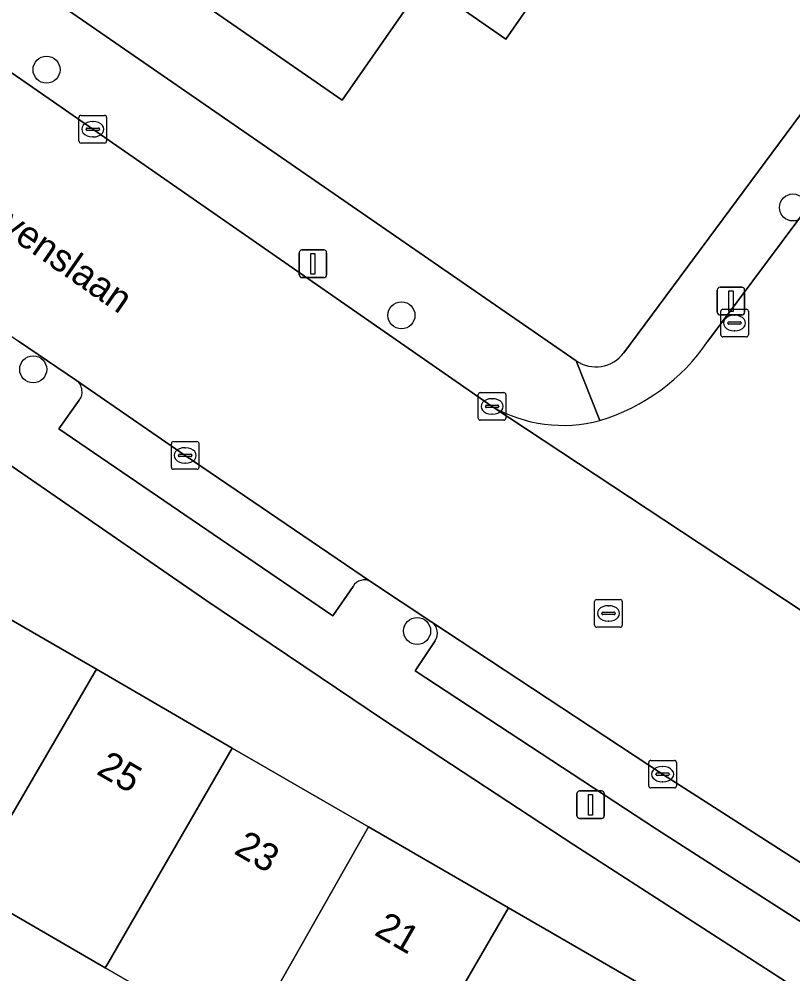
# Model space of a CAD drawing. Extents: x 160023 to 161302, y 384750 to 385707.
# Drawn here: x 160303.15 to 160331.15, y 385120.37 to 385154.93 of the extents above; entities that cross this region are included whole.
import ezdxf

# ---------------------------------------------------------------- set-up
doc = ezdxf.new("R2010")
doc.units = 0
for name, color, linetype in [('IMGEO_Boom', 7, 'Continuous'), ('IMGEO_Erf', 7, 'Continuous'), ('IMGEO_Kolk', 7, 'Continuous'), ('IMGEO_Lichtmast', 7, 'Continuous'), ('IMGEO_Openbare_ruimte_label', 7, 'Continuous'), ('IMGEO_Pand', 7, 'Continuous'), ('IMGEO_Pand_nummerreeks', 7, 'Continuous'), ('IMGEO_Parkeervlak_open', 7, 'Continuous'), ('IMGEO_Rijbaan_lokaal_gesloten', 7, 'Continuous'), ('IMGEO_Rijbaan_lokaal_open', 7, 'Continuous'), ('IMGEO_Rioolput', 7, 'Continuous'), ('IMGEO_Voetpad_open', 7, 'Continuous')]:
    doc.layers.add(name, color=color, linetype=linetype)

msp = doc.modelspace()

# ---------------------------------------------------------------- linework, layer by layer
at = {"layer": 'IMGEO_Boom'}
for centre in [(160304.143, 385153.096), (160331.154, 385148.11), (160316.986, 385144.206), (160303.66, 385142.252), (160317.553, 385132.783)]:
    msp.add_circle(centre, 0.489, dxfattribs=at)
at = {"layer": 'IMGEO_Erf'}
for points in [[(160325.028, 385142.851), (160374.618, 385209.767)], [(160287.026, 385167.6), (160323.304, 385142.564)], [(160322.429, 385156.597), (160320.768, 385154.206), (160317.81, 385156.259), (160314.845, 385151.989), (160309.591, 385155.637)], [(160331.075, 385119.978), (160323.23, 385125.041), (160316.405, 385129.52), (160309.902, 385133.903), (160297.312, 385142.585), (160293.095, 385145.525), (160266.916, 385041.926)], [(160311.258, 385117.706), (160306.266, 385120.593), (160301.325, 385123.45), (160296.428, 385126.282), (160291.497, 385129.134), (160293.724, 385132.985), (160292.625, 385133.621), (160294.575, 385136.985), (160295.388, 385136.515), (160295.818, 385137.258), (160300.999, 385134.259), (160305.945, 385131.396), (160310.866, 385128.548), (160315.794, 385125.695), (160320.863, 385122.761), (160325.8, 385119.903)]]:
    msp.add_lwpolyline(points, dxfattribs=at)
msp.add_arc((160324.018, 385143.599), 1.257, 235.4256, 323.4775, dxfattribs=at)
at = {"layer": 'IMGEO_Kolk'}
for p, q in [((160305.317, 385150.516), (160305.317, 385151.368)), ((160305.392, 385151.442), (160306.244, 385151.442)), ((160305.805, 385151.222), (160305.83, 385151.222)), ((160306.318, 385151.368), (160306.318, 385150.516)), ((160305.576, 385150.936), (160305.576, 385150.948)), ((160306.014, 385150.899), (160305.616, 385150.899)), ((160305.619, 385150.985), (160306.017, 385150.985)), ((160306.06, 385150.948), (160306.06, 385150.936)), ((160306.244, 385150.442), (160305.392, 385150.442)), ((160305.828, 385150.662), (160305.803, 385150.662)), ((160328.54, 385143.501), (160328.54, 385144.353)), ((160328.615, 385144.427), (160329.467, 385144.427)), ((160329.541, 385144.353), (160329.541, 385143.501)), ((160328.799, 385143.921), (160328.799, 385143.933)), ((160329.237, 385143.884), (160328.839, 385143.884)), ((160328.842, 385143.97), (160329.24, 385143.97)), ((160329.028, 385144.207), (160329.053, 385144.207)), ((160329.283, 385143.933), (160329.283, 385143.921)), ((160329.051, 385143.647), (160329.026, 385143.647)), ((160329.467, 385143.427), (160328.615, 385143.427)), ((160319.765, 385140.484), (160319.765, 385141.336)), ((160319.84, 385141.41), (160320.692, 385141.41)), ((160320.253, 385141.19), (160320.278, 385141.19)), ((160320.766, 385141.336), (160320.766, 385140.484)), ((160320.024, 385140.904), (160320.024, 385140.916)), ((160320.462, 385140.867), (160320.064, 385140.867)), ((160320.067, 385140.953), (160320.465, 385140.953)), ((160320.508, 385140.916), (160320.508, 385140.904)), ((160320.276, 385140.63), (160320.251, 385140.63)), ((160320.692, 385140.41), (160319.84, 385140.41)), ((160308.659, 385138.709), (160308.659, 385139.561)), ((160308.734, 385139.635), (160309.586, 385139.635)), ((160309.147, 385139.415), (160309.172, 385139.415)), ((160309.66, 385139.561), (160309.66, 385138.709)), ((160308.918, 385139.129), (160308.918, 385139.141)), ((160309.356, 385139.092), (160308.958, 385139.092)), ((160308.961, 385139.178), (160309.359, 385139.178)), ((160309.402, 385139.141), (160309.402, 385139.129)), ((160309.17, 385138.855), (160309.145, 385138.855)), ((160309.586, 385138.635), (160308.734, 385138.635)), ((160325.937, 385127.175), (160325.937, 385128.027)), ((160326.012, 385128.101), (160326.864, 385128.101)), ((160326.938, 385128.027), (160326.938, 385127.175)), ((160326.239, 385127.644), (160326.637, 385127.644)), ((160326.425, 385127.881), (160326.45, 385127.881)), ((160326.196, 385127.595), (160326.196, 385127.607)), ((160326.634, 385127.558), (160326.236, 385127.558)), ((160326.448, 385127.321), (160326.423, 385127.321)), ((160326.68, 385127.607), (160326.68, 385127.595)), ((160326.864, 385127.101), (160326.012, 385127.101))]:
    msp.add_line(p, q, dxfattribs=at)
for points in [[(160305.317, 385150.516), (160305.317, 385151.368)], [(160305.392, 385151.442), (160306.244, 385151.442)], [(160306.318, 385151.368), (160306.318, 385150.516)], [(160306.244, 385150.442), (160305.392, 385150.442)], [(160328.54, 385143.501), (160328.54, 385144.353)], [(160328.615, 385144.427), (160329.467, 385144.427)], [(160329.541, 385144.353), (160329.541, 385143.501)], [(160329.467, 385143.427), (160328.615, 385143.427)], [(160319.765, 385140.484), (160319.765, 385141.336)], [(160319.84, 385141.41), (160320.692, 385141.41)], [(160320.766, 385141.336), (160320.766, 385140.484)], [(160320.692, 385140.41), (160319.84, 385140.41)], [(160308.659, 385138.709), (160308.659, 385139.561)], [(160308.734, 385139.635), (160309.586, 385139.635)], [(160309.66, 385139.561), (160309.66, 385138.709)], [(160309.586, 385138.635), (160308.734, 385138.635)], [(160325.937, 385127.175), (160325.937, 385128.027)], [(160326.012, 385128.101), (160326.864, 385128.101)], [(160326.938, 385128.027), (160326.938, 385127.175)], [(160326.864, 385127.101), (160326.012, 385127.101)]]:
    msp.add_lwpolyline(points, dxfattribs=at)
for centre, radius, start, end in [((160305.394, 385151.366), 0.0765, 91.552, 178.448), ((160305.394, 385151.366), 0.0765, 91.552, 178.448), ((160306.242, 385151.366), 0.0765, 1.552, 88.448), ((160306.242, 385151.366), 0.0765, 1.552, 88.448), ((160305.616, 385150.945), 0.0403, 85.8775, 175.7526), ((160305.613, 385150.935), 0.0366, 178.938, 274.7102), ((160306.017, 385150.942), 0.043, 264.8664, 352.4533), ((160306.021, 385150.947), 0.0386, 1.7309, 96.639), ((160305.394, 385150.518), 0.0765, 181.552, 268.448), ((160305.394, 385150.518), 0.0765, 181.552, 268.448), ((160306.242, 385150.518), 0.0765, 271.552, 358.448), ((160306.242, 385150.518), 0.0765, 271.552, 358.448), ((160328.617, 385144.351), 0.0765, 91.552, 178.448), ((160328.617, 385144.351), 0.0765, 91.552, 178.448), ((160329.465, 385144.351), 0.0765, 1.552, 88.448), ((160329.465, 385144.351), 0.0765, 1.552, 88.448), ((160328.839, 385143.93), 0.0403, 85.8775, 175.7526), ((160328.836, 385143.92), 0.0366, 178.938, 274.7102), ((160329.24, 385143.927), 0.043, 264.8664, 352.4533), ((160329.244, 385143.932), 0.0386, 1.7309, 96.639), ((160328.617, 385143.503), 0.0765, 181.552, 268.448), ((160328.617, 385143.503), 0.0765, 181.552, 268.448), ((160329.465, 385143.503), 0.0765, 271.552, 358.448), ((160329.465, 385143.503), 0.0765, 271.552, 358.448), ((160319.842, 385141.334), 0.0765, 91.552, 178.448), ((160319.842, 385141.334), 0.0765, 91.552, 178.448), ((160320.69, 385141.334), 0.0765, 1.552, 88.448), ((160320.69, 385141.334), 0.0765, 1.552, 88.448), ((160320.064, 385140.913), 0.0403, 85.8775, 175.7526), ((160320.061, 385140.903), 0.0366, 178.938, 274.7102), ((160320.465, 385140.91), 0.043, 264.8664, 352.4533), ((160320.469, 385140.915), 0.0386, 1.7309, 96.639), ((160319.842, 385140.486), 0.0765, 181.552, 268.448), ((160319.842, 385140.486), 0.0765, 181.552, 268.448), ((160320.69, 385140.486), 0.0765, 271.552, 358.448), ((160320.69, 385140.486), 0.0765, 271.552, 358.448), ((160308.736, 385139.559), 0.0765, 91.552, 178.448), ((160308.736, 385139.559), 0.0765, 91.552, 178.448), ((160309.584, 385139.559), 0.0765, 1.552, 88.448), ((160309.584, 385139.559), 0.0765, 1.552, 88.448), ((160308.958, 385139.138), 0.0403, 85.8775, 175.7526), ((160308.955, 385139.128), 0.0366, 178.938, 274.7102), ((160309.359, 385139.135), 0.043, 264.8664, 352.4533), ((160309.363, 385139.14), 0.0386, 1.7309, 96.639), ((160308.736, 385138.711), 0.0765, 181.552, 268.448), ((160308.736, 385138.711), 0.0765, 181.552, 268.448), ((160309.584, 385138.711), 0.0765, 271.552, 358.448), ((160309.584, 385138.711), 0.0765, 271.552, 358.448), ((160326.014, 385128.025), 0.0765, 91.552, 178.448), ((160326.014, 385128.025), 0.0765, 91.552, 178.448), ((160326.862, 385128.025), 0.0765, 1.552, 88.448), ((160326.862, 385128.025), 0.0765, 1.552, 88.448), ((160326.236, 385127.604), 0.0403, 85.8775, 175.7526), ((160326.641, 385127.606), 0.0386, 1.7309, 96.639), ((160326.233, 385127.594), 0.0366, 178.938, 274.7102), ((160326.637, 385127.601), 0.043, 264.8664, 352.4533), ((160326.014, 385127.177), 0.0765, 181.552, 268.448), ((160326.014, 385127.177), 0.0765, 181.552, 268.448), ((160326.862, 385127.177), 0.0765, 271.552, 358.448), ((160326.862, 385127.177), 0.0765, 271.552, 358.448)]:
    msp.add_arc(centre, radius, start, end, dxfattribs=at)
for centre, major_axis, ratio, start_param, end_param in [((160305.804, 385150.942), (-0.387, 0.002), 0.722429, 4.712389, 7.853982), ((160305.829, 385150.942), (-0.39, 0.002), 0.717154, 1.570796, 4.712389), ((160329.027, 385143.927), (-0.387, 0.002), 0.722429, 4.712389, 7.853982), ((160329.052, 385143.927), (-0.39, 0.002), 0.717154, 1.570796, 4.712389), ((160320.252, 385140.91), (-0.387, 0.002), 0.722429, 4.712389, 7.853982), ((160320.277, 385140.91), (-0.39, 0.002), 0.717154, 1.570796, 4.712389), ((160309.146, 385139.135), (-0.387, 0.002), 0.722429, 4.712389, 7.853982), ((160309.171, 385139.135), (-0.39, 0.002), 0.717154, 1.570796, 4.712389), ((160326.424, 385127.601), (-0.387, 0.002), 0.722429, 4.712389, 7.853982), ((160326.449, 385127.601), (-0.39, 0.002), 0.717154, 1.570796, 4.712389)]:
    msp.add_ellipse(centre, major_axis=major_axis, ratio=ratio, start_param=start_param, end_param=end_param, dxfattribs=at)
at = {"layer": 'IMGEO_Lichtmast'}
for p, q in [((160313.287, 385145.673), (160313.287, 385146.473)), ((160313.287, 385146.473), (160313.287, 385145.673)), ((160313.387, 385146.573), (160314.177, 385146.573)), ((160314.177, 385146.573), (160313.387, 385146.573)), ((160314.277, 385146.473), (160314.277, 385145.673)), ((160314.277, 385145.673), (160314.277, 385146.473)), ((160314.177, 385145.573), (160313.387, 385145.573)), ((160313.387, 385145.573), (160314.177, 385145.573)), ((160328.416, 385144.321), (160328.416, 385145.121)), ((160328.416, 385145.121), (160328.416, 385144.321)), ((160328.516, 385145.221), (160329.306, 385145.221)), ((160329.306, 385145.221), (160328.516, 385145.221)), ((160329.406, 385145.121), (160329.406, 385144.321)), ((160329.406, 385144.321), (160329.406, 385145.121)), ((160329.306, 385144.221), (160328.516, 385144.221)), ((160328.516, 385144.221), (160329.306, 385144.221)), ((160323.435, 385126.996), (160324.225, 385126.996)), ((160324.225, 385126.996), (160323.435, 385126.996)), ((160323.335, 385126.096), (160323.335, 385126.896)), ((160323.335, 385126.896), (160323.335, 385126.096)), ((160324.325, 385126.896), (160324.325, 385126.096)), ((160324.325, 385126.096), (160324.325, 385126.896)), ((160324.225, 385125.996), (160323.435, 385125.996)), ((160323.435, 385125.996), (160324.225, 385125.996))]:
    msp.add_line(p, q, dxfattribs=at)
for points in [[(160313.707, 385146.448), (160313.857, 385146.448), (160313.857, 385145.698), (160313.707, 385145.698), (160313.707, 385146.448)], [(160328.836, 385145.096), (160328.986, 385145.096), (160328.986, 385144.346), (160328.836, 385144.346), (160328.836, 385145.096)], [(160323.755, 385126.871), (160323.905, 385126.871), (160323.905, 385126.121), (160323.755, 385126.121), (160323.755, 385126.871)]]:
    msp.add_lwpolyline(points, dxfattribs=at)
for centre, start, end in [((160313.387, 385146.473), 90, 180), ((160313.387, 385146.473), 90, 180), ((160314.177, 385146.473), 0, 90), ((160314.177, 385146.473), 360, 90), ((160313.387, 385145.673), 180, 270), ((160313.387, 385145.673), 180, 270), ((160314.177, 385145.673), 270, 0), ((160314.177, 385145.673), 270, 0), ((160328.516, 385145.121), 90, 180), ((160328.516, 385145.121), 90, 180), ((160329.306, 385145.121), 0, 90), ((160329.306, 385145.121), 360, 90), ((160328.516, 385144.321), 180, 270), ((160328.516, 385144.321), 180, 270), ((160329.306, 385144.321), 270, 0), ((160329.306, 385144.321), 270, 0), ((160323.435, 385126.896), 90, 180), ((160323.435, 385126.896), 90, 180), ((160324.225, 385126.896), 0, 90), ((160324.225, 385126.896), 360, 90), ((160323.435, 385126.096), 180, 270), ((160323.435, 385126.096), 180, 270), ((160324.225, 385126.096), 270, 0), ((160324.225, 385126.096), 270, 0)]:
    msp.add_arc(centre, 0.1, start, end, dxfattribs=at)
at = {"layer": 'IMGEO_Pand'}
for points in [[(160309.591, 385155.637), (160314.845, 385151.989), (160317.81, 385156.259), (160320.768, 385154.206), (160322.429, 385156.597), (160314.216, 385162.299)], [(160296.525, 385126.449), (160296.428, 385126.282), (160301.325, 385123.45), (160301.421, 385123.615), (160305.945, 385131.396), (160300.999, 385134.259)], [(160310.866, 385128.548), (160305.945, 385131.396), (160301.421, 385123.615), (160301.325, 385123.45), (160306.266, 385120.593), (160306.36, 385120.755)], [(160315.794, 385125.695), (160310.866, 385128.548), (160306.36, 385120.755), (160306.266, 385120.593), (160311.258, 385117.706), (160311.351, 385117.866)], [(160309.619, 385114.882), (160314.601, 385111.992), (160316.25, 385114.819), (160316.341, 385114.976), (160320.863, 385122.761), (160315.794, 385125.695), (160311.351, 385117.866), (160311.258, 385117.706)], [(160316.341, 385114.976), (160316.25, 385114.819), (160321.174, 385111.972), (160321.263, 385112.126), (160325.8, 385119.903), (160320.863, 385122.761)]]:
    msp.add_lwpolyline(points, close=True, dxfattribs=at)
at = {"layer": 'IMGEO_Parkeervlak_open'}
for points in [[(160315.869, 385134.573), (160309.156, 385139.136), (160305.222, 385141.852)], [(160305.328, 385141.131), (160304.585, 385140.093), (160314.5, 385133.329), (160315.237, 385134.396)], [(160335.598, 385121.727), (160326.434, 385127.602), (160318.091, 385133.105)], [(160318.205, 385132.432), (160317.486, 385131.336), (160326.22, 385125.605), (160334.259, 385120.45), (160334.944, 385121.545)]]:
    msp.add_lwpolyline(points, dxfattribs=at)
for centre, radius, start, end in [((160304.92, 385141.439), 0.511, 322.8979, 53.8293), ((160315.642, 385134.168), 0.465, 60.7304, 150.5608), ((160317.789, 385132.708), 0.499, 326.4832, 52.7451)]:
    msp.add_arc(centre, radius, start, end, dxfattribs=at)
at = {"layer": 'IMGEO_Rijbaan_lokaal_gesloten'}
msp.add_lwpolyline([(160353.245, 385119.896), (160345.516, 385124.585), (160343.306, 385125.926), (160342.253, 385126.595), (160333.972, 385131.862), (160320.265, 385140.909), (160303.373, 385152.644), (160292.906, 385159.87), (160288.457, 385153.426), (160289.202, 385152.911), (160296.619, 385147.784), (160303.129, 385143.274), (160305.222, 385141.852), (160309.156, 385139.136), (160315.869, 385134.573), (160318.091, 385133.105), (160326.434, 385127.602), (160335.598, 385121.727), (160338.966, 385119.621)], dxfattribs=at)
at = {"layer": 'IMGEO_Rijbaan_lokaal_open'}
for points in [[(160389.791, 385226.135), (160376.256, 385207.995), (160364.435, 385192.191), (160353.385, 385177.257), (160342.6, 385162.805), (160333.448, 385150.481), (160328.079, 385143.273)], [(160320.265, 385140.909), (160333.972, 385131.862)]]:
    msp.add_lwpolyline(points, dxfattribs=at)
for centre, radius, start, end in [((160322.03, 385147.401), 7.323, 286.9587, 325.691), ((160322.84, 385145.398), 5.175, 240.1631, 284.8535)]:
    msp.add_arc(centre, radius, start, end, dxfattribs=at)
at = {"layer": 'IMGEO_Rioolput'}
for p, q in [((160323.977, 385132.993), (160323.977, 385133.845)), ((160324.052, 385133.919), (160324.904, 385133.919)), ((160324.978, 385133.845), (160324.978, 385132.993)), ((160324.465, 385133.699), (160324.49, 385133.699)), ((160324.236, 385133.413), (160324.236, 385133.425)), ((160324.674, 385133.376), (160324.276, 385133.376)), ((160324.279, 385133.462), (160324.677, 385133.462)), ((160324.72, 385133.425), (160324.72, 385133.413)), ((160324.904, 385132.919), (160324.052, 385132.919)), ((160324.488, 385133.139), (160324.463, 385133.139))]:
    msp.add_line(p, q, dxfattribs=at)
for points in [[(160323.977, 385132.993), (160323.977, 385133.845)], [(160324.052, 385133.919), (160324.904, 385133.919)], [(160324.978, 385133.845), (160324.978, 385132.993)], [(160324.904, 385132.919), (160324.052, 385132.919)]]:
    msp.add_lwpolyline(points, dxfattribs=at)
for centre, radius, start, end in [((160324.054, 385133.843), 0.0765, 91.552, 178.448), ((160324.054, 385133.843), 0.0765, 91.552, 178.448), ((160324.902, 385133.843), 0.0765, 1.552, 88.448), ((160324.902, 385133.843), 0.0765, 1.552, 88.448), ((160324.276, 385133.422), 0.0403, 85.8775, 175.7526), ((160324.273, 385133.412), 0.0366, 178.938, 274.7102), ((160324.677, 385133.419), 0.043, 264.8664, 352.4533), ((160324.681, 385133.424), 0.0386, 1.7309, 96.639), ((160324.054, 385132.995), 0.0765, 181.552, 268.448), ((160324.054, 385132.995), 0.0765, 181.552, 268.448), ((160324.902, 385132.995), 0.0765, 271.552, 358.448), ((160324.902, 385132.995), 0.0765, 271.552, 358.448)]:
    msp.add_arc(centre, radius, start, end, dxfattribs=at)
for centre, major_axis, ratio, start_param, end_param in [((160324.464, 385133.419), (-0.387, 0.002), 0.722429, 4.712389, 7.853982), ((160324.489, 385133.419), (-0.39, 0.002), 0.717154, 1.570796, 4.712389)]:
    msp.add_ellipse(centre, major_axis=major_axis, ratio=ratio, start_param=start_param, end_param=end_param, dxfattribs=at)
at = {"layer": 'IMGEO_Voetpad_open'}
for points in [[(160328.079, 385143.273), (160333.448, 385150.481), (160342.6, 385162.805), (160353.385, 385177.257), (160364.435, 385192.191), (160376.256, 385207.995), (160389.791, 385226.135)], [(160374.618, 385209.767), (160325.028, 385142.851)], [(160210.42, 385204.716), (160218.147, 385198.861), (160226.359, 385192.864), (160230.468, 385189.949), (160232.788, 385188.31), (160233.58, 385187.757), (160236.084, 385186.008), (160239.674, 385183.529), (160242.339, 385181.727), (160244.355, 385180.364), (160255.216, 385172.774), (160260.328, 385169.248), (160276.645, 385157.992), (160278.875, 385156.454), (160281.765, 385154.46), (160293.339, 385146.491), (160293.095, 385145.525), (160297.312, 385142.585), (160309.902, 385133.903), (160316.405, 385129.52), (160323.23, 385125.041), (160331.075, 385119.978)], [(160324.166, 385140.396), (160323.304, 385142.564), (160287.026, 385167.6)], [(160286.978, 385163.963), (160290.058, 385161.836), (160292.906, 385159.87), (160303.373, 385152.644), (160320.265, 385140.909)], [(160305.222, 385141.852), (160303.129, 385143.274)], [(160323.304, 385142.564), (160324.166, 385140.396)], [(160315.237, 385134.396), (160314.5, 385133.329), (160304.585, 385140.093), (160305.328, 385141.131)], [(160318.091, 385133.105), (160315.869, 385134.573)], [(160334.944, 385121.545), (160334.259, 385120.45), (160326.22, 385125.605), (160317.486, 385131.336), (160318.205, 385132.432)]]:
    msp.add_lwpolyline(points, dxfattribs=at)
for centre, radius, start, end in [((160322.03, 385147.401), 7.323, 286.9587, 325.691), ((160324.018, 385143.599), 1.257, 235.4256, 323.4775), ((160304.92, 385141.439), 0.511, 322.8979, 53.8293), ((160322.84, 385145.398), 5.175, 240.1631, 284.8535), ((160315.642, 385134.168), 0.465, 60.7304, 150.5608), ((160317.789, 385132.708), 0.499, 326.4832, 52.7451)]:
    msp.add_arc(centre, radius, start, end, dxfattribs=at)

# ---------------------------------------------------------------- texts
at = {"layer": 'IMGEO_Openbare_ruimte_label'}
msp.add_text('Mathys de Layenslaan', height=1, rotation=325.1816, dxfattribs=at).set_placement((160295.808, 385151.876))
at = {"layer": 'IMGEO_Pand_nummerreeks'}
for s, p in [('25', (160305.907, 385127.629)), ('23', (160310.885, 385124.747)), ('21', (160315.961, 385121.808))]:
    msp.add_text(s, height=1, rotation=329.9362, dxfattribs=at).set_placement(p)

doc.saveas('drawing.dxf')
